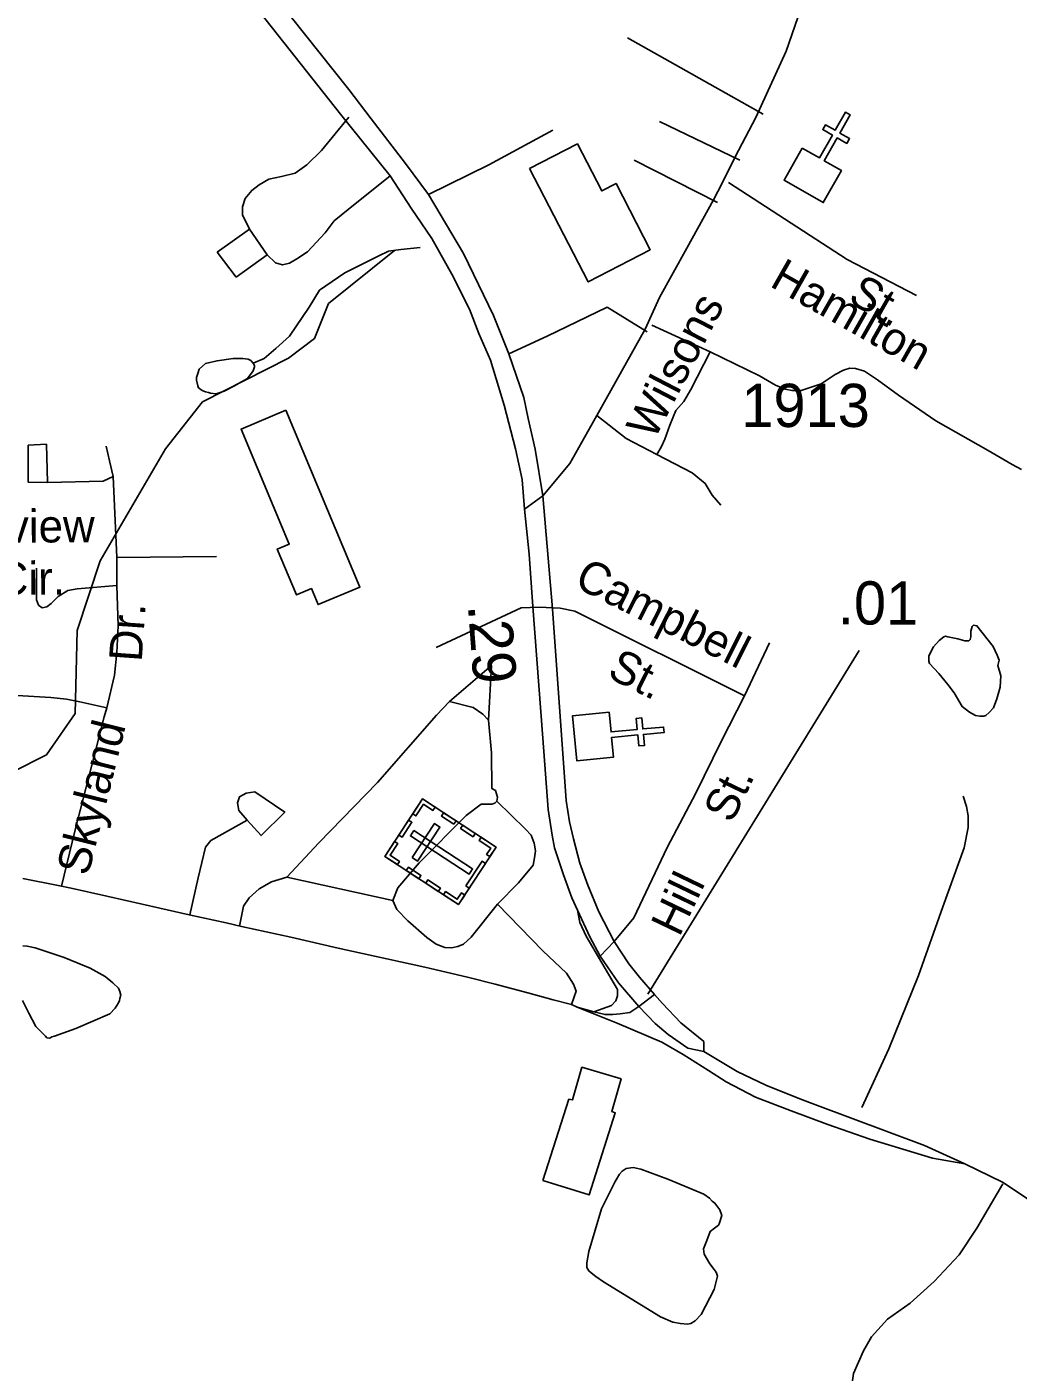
# Model space of a CAD drawing. Extents: x 2082433 to 2279600, y 546599 to 755198.
# Drawn here: x 2189316 to 2192184, y 642580 to 646472 of the extents above; entities that cross this region are included whole.
import ezdxf

# ---------------------------------------------------------------- set-up
doc = ezdxf.new("R2010")
doc.units = 0
for name, color, linetype in [('Exist Cultural Cemetery CELL', 7, 'Continuous'), ('Exist Cultural Church CELL', 7, 'Continuous'), ('Exist Cultural Manufacturing Building Footprint', 7, 'Continuous'), ('Exist Cultural Warehouse Building Footprint', 7, 'Continuous'), ('Exist Hydrographic Creek Single Shore', 7, 'Continuous'), ('Exist Hydrographic Misc Water Feature', 7, 'Continuous'), ('Exist Road Non-System Type 51', 7, 'Continuous'), ('Exist Road Non-System Type 51 Label', 7, 'Continuous'), ('Exist Road Primary NC Attributed', 7, 'Continuous'), ('Exist Road Primary NC Service Mileage Hundredths English Label', 7, 'Continuous'), ('Exist Road Primary US Attributed', 7, 'Continuous'), ('Exist Road Primary US Divided Attributed', 7, 'Continuous'), ('Exist Road Primary US Mileage Hundredths English Label', 7, 'Continuous'), ('Exist Road Primary US Ramp 1 Lane  Attributed', 7, 'Continuous'), ('Exist Road Primary US UnDivided 4 Lane Attributed', 7, 'Continuous'), ('Exist Road Secondary Type 51 Attributed', 7, 'Continuous'), ('Exist Road Secondary Type 51 Label', 7, 'Continuous'), ('Exist Road Secondary Type 51 Number Label', 7, 'Continuous')]:
    doc.layers.add(name, color=color, linetype=linetype)

msp = doc.modelspace()

# ---------------------------------------------------------------- linework, layer by layer
at = {"layer": 'Exist Cultural Cemetery CELL'}
for points in [[(2190351.5, 644071.6), (2190460.5, 644238.2), (2190673.6, 644098.7), (2190564.6, 643932.2)], [(2190496.8, 644214.5), (2190490.6, 644205), (2190463.7, 644222.6), (2190441.5, 644188.7), (2190432.2, 644194.8), (2190460.6, 644238.2)], [(2190551.7, 644164.9), (2190515.5, 644188.6), (2190521.7, 644198.2), (2190558, 644174.4)], [(2190392.1, 644133.5), (2190420.5, 644176.9), (2190430, 644170.7), (2190401.6, 644127.3)], [(2190430.8, 644068.5), (2190446.4, 644058.2), (2190510.9, 644156.8), (2190495.3, 644167)], [(2190606.9, 644128.8), (2190570.6, 644152.5), (2190576.9, 644162), (2190613.1, 644138.3)], [(2190387.8, 644047.9), (2190394, 644057.4), (2190367, 644075), (2190389.2, 644108.9), (2190379.9, 644115), (2190351.5, 644071.6)], [(2190435.7, 644146.8), (2190425.5, 644131.1), (2190595.2, 644020.1), (2190605.4, 644035.7)], [(2190655.4, 644071), (2190645.8, 644077.3), (2190657.9, 644095.7), (2190624.1, 644117.8), (2190630.2, 644127.2), (2190673.6, 644098.7)], [(2190449.8, 644007.2), (2190413.6, 644031), (2190419.8, 644040.5), (2190456, 644016.8)], [(2190586.4, 643986.5), (2190632.9, 644057.5), (2190642.4, 644051.3), (2190596, 643980.3)], [(2190506, 643970.4), (2190469.8, 643994.1), (2190476, 644003.7), (2190512.3, 643979.9)], [(2190582.6, 643959.9), (2190573, 643966.1), (2190561, 643947.7), (2190527.2, 643969.9), (2190521.1, 643960.6), (2190564.5, 643932.1)]]:
    msp.add_lwpolyline(points, close=True, dxfattribs=at)
at = {"layer": 'Exist Cultural Church CELL'}
for points in [[(2191559.2, 646120.5), (2191608.8, 646092.5), (2191646.4, 646158.7), (2191618.6, 646174.5), (2191626.5, 646188.4), (2191654.3, 646172.6), (2191684, 646224.8), (2191697.9, 646216.9), (2191668.2, 646164.6), (2191696.1, 646148.8), (2191688.2, 646134.9), (2191660.3, 646150.7), (2191622.7, 646084.5), (2191672.8, 646056), (2191620.2, 645963.4), (2191506.6, 646027.9)], [(2191000.9, 644488.6), (2191006.3, 644431.9), (2191082.1, 644439), (2191079.1, 644470.8), (2191095, 644472.3), (2191098, 644440.5), (2191157.9, 644446), (2191159.4, 644430.1), (2191099.5, 644424.5), (2191102.4, 644392.6), (2191086.5, 644391.2), (2191083.6, 644423), (2191007.8, 644416), (2191013, 644358.6), (2190907, 644348.7), (2190894.9, 644478.8)]]:
    msp.add_lwpolyline(points, close=True, dxfattribs=at)
at = {"layer": 'Exist Cultural Manufacturing Building Footprint'}
for points in [[(2190770.6, 646061.8), (2190940, 645733.9), (2191119.7, 645826.8), (2191020.5, 646018.9), (2190979.1, 645997.4), (2190908.9, 646133.2)], [(2190065.6, 645362.6), (2190279.5, 644851.1), (2190158.4, 644800.5), (2190139.1, 644846.5), (2190095.9, 644828.4), (2190040.5, 644960.8), (2190074.9, 644975.2), (2189935.7, 645308.2)]]:
    msp.add_lwpolyline(points, close=True, dxfattribs=at)
at = {"layer": 'Exist Cultural Warehouse Building Footprint'}
msp.add_lwpolyline([(2190808.5, 643134.1), (2190884.1, 643369.3), (2190894.6, 643367.2), (2190921.8, 643461.7), (2191035.2, 643428.1), (2191007.9, 643333.6), (2191018.4, 643329.4), (2190942.8, 643092.1)], close=True, dxfattribs=at)
at = {"layer": 'Exist Hydrographic Creek Single Shore'}
msp.add_lwpolyline([(2190379.8, 645824.8), (2190188.7, 645671.2), (2190147.7, 645570.3), (2190072.6, 645512.9), (2189823.7, 645386.6), (2189716.7, 645251.1), (2189527.6, 644927), (2189461.8, 644724.9), (2189455.6, 644485.6), (2189372.6, 644365.9), (2189273.7, 644315.5), (2189081.6, 644332.5), (2188847.6, 644445.4), (2188746.8, 644572.1), (2188636.6, 644794.1), (2188159.7, 645108.9), (2187966.7, 645316.2), (2187907.7, 645415.8), (2187898.7, 645524.2), (2187771.7, 645822), (2187710, 645875.5)], dxfattribs=at)
at = {"layer": 'Exist Hydrographic Misc Water Feature'}
for points in [[(2190453.7, 645833.5), (2190397.9, 645827.4), (2190361.8, 645823.1), (2190334.2, 645809), (2190236.1, 645760.2), (2190162.7, 645709.6), (2190133, 645661.3), (2190075.8, 645577.2), (2190036, 645541), (2190002.6, 645512.8), (2189970.4, 645498.6)], [(2189812.7, 645427.5), (2189810.9, 645433.4), (2189806.6, 645449.5), (2189806.8, 645457.2), (2189810.9, 645469.2), (2189814.6, 645481.6), (2189832.6, 645497.5), (2189866.2, 645505.8), (2189912.4, 645512.2), (2189940.5, 645512.4), (2189956.2, 645510.4), (2189964, 645506.4), (2189970.4, 645498.6)], [(2189970.4, 645498.6), (2189974.5, 645492.3), (2189974.3, 645488.6), (2189970.6, 645476.6), (2189954.6, 645454.3), (2189936.8, 645444.4), (2189914.8, 645432.3), (2189886.7, 645417.9), (2189863.4, 645409.7), (2189847.2, 645411.7), (2189841, 645413.5), (2189832.8, 645415.5), (2189823, 645419.4), (2189812.7, 645427.5)], [(2192054.8, 644741.2), (2192064.6, 644739.3), (2192111.3, 644679.5), (2192123, 644653.9), (2192129.4, 644639.9), (2192125.3, 644623.9), (2192133.9, 644593.8), (2192132.1, 644561.6), (2192122.2, 644527.9), (2192112.2, 644501.8), (2192100.5, 644487.7), (2192090.6, 644479.5), (2192084.5, 644477.6), (2192072.6, 644477.4), (2192060.5, 644479.2), (2192042.7, 644489.2), (2192022.4, 644505.3), (2191998.4, 644544.9), (2191980.1, 644568.8), (2191954.1, 644600.7), (2191927.6, 644630.3), (2191925.6, 644636.2), (2191925.6, 644644.3), (2191925.4, 644652.5), (2191939.3, 644678.4), (2191955.1, 644696.7), (2191969.2, 644706.7), (2191973.3, 644708.5), (2191980.9, 644706.6), (2192009, 644701.1), (2192029.3, 644695.2), (2192041.2, 644695), (2192045.3, 644699.3), (2192047, 644707.1), (2192046.8, 644723), (2192050.9, 644737.4), (2192054.8, 644741.2)], [(2189304.6, 643812.6), (2189316.5, 643812.4), (2189340.1, 643806.8), (2189424.3, 643779.5), (2189498.6, 643748), (2189542.7, 643724.3), (2189564.8, 643706.4), (2189580.8, 643690.6), (2189585.1, 643680.6), (2189587.4, 643670.5), (2189585.3, 643660.7), (2189583.5, 643654.5), (2189581, 643648.3), (2189571.2, 643632.4), (2189555.8, 643616.5), (2189457.8, 643573.7), (2189396.3, 643551.3), (2189388.3, 643549.4), (2189382.1, 643545.4), (2189374.1, 643547), (2189370.2, 643551.2), (2189341.7, 643579.1), (2189321.6, 643618.6), (2189303.4, 643654.6)], [(2191319.2, 643008.6), (2191316.8, 643004.9), (2191305.3, 642996.5), (2191293, 642986.6), (2191283.6, 642960.5), (2191273.5, 642936.5), (2191275.6, 642920.7), (2191291.8, 642892.7), (2191304.1, 642876.7), (2191309.8, 642868.9), (2191314.3, 642856.9), (2191304.1, 642818.7), (2191266.5, 642746.5), (2191249.1, 642728.4), (2191237.2, 642720.5), (2191227, 642718.4), (2191206.9, 642720.2), (2191184.9, 642723.9), (2191149, 642739.9), (2190984.4, 642840.6), (2190962.2, 642856.5), (2190948.1, 642866.4), (2190941.9, 642872.2), (2190936, 642882), (2190936.2, 642896.2), (2190941.9, 642928.1), (2190978.6, 643052.4), (2191018.2, 643130.7), (2191030.3, 643152.8), (2191038.1, 643161), (2191050, 643168.9), (2191069.9, 643171.2), (2191092.2, 643167), (2191170.2, 643137.8), (2191274.3, 643094.5), (2191290.7, 643082.7), (2191298.7, 643074.6), (2191306.5, 643068.6), (2191312.5, 643060.8), (2191320.7, 643049), (2191327, 643033), (2191319.2, 643008.6)]]:
    msp.add_lwpolyline(points, dxfattribs=at)
at = {"layer": 'Exist Road Non-System Type 51'}
for p, q in [((2191445.9, 646219.2), (2191054.1, 646439.8)), ((2191378.2, 646085.9), (2191146.1, 646198.1)), ((2191314, 645964.1), (2191073.2, 646085.9)), ((2189866.6, 645820.2), (2189959.7, 645886.4)), ((2189959.7, 645886.4), (2190011.4, 645812.5)), ((2189921.3, 645747.3), (2189866.6, 645820.2)), ((2190011.4, 645812.5), (2189921.3, 645747.3)), ((2190994.6, 645661), (2191110.6, 645589.1)), ((2191123.6, 645609.2), (2191292.4, 645531.5)), ((2189373.1, 645264.9), (2189319.4, 645262)), ((2189319.4, 645262), (2189319.4, 645154.6)), ((2189376, 645153.6), (2189373.1, 645264.9)), ((2189576, 644936.8), (2189565.9, 645170.9)), ((2189319.4, 645154.6), (2189376, 645153.6)), ((2189576, 644936.8), (2189864.7, 644939.7)), ((2190858.9, 644790.1), (2190798.4, 644793)), ((2191392.6, 644535.9), (2191464.1, 644689.4)), ((2190538.4, 644519.7), (2190659.8, 644624.1)), ((2190651.3, 644465.5), (2190659.8, 644624.1)), ((2190068.5, 644011.2), (2190374.5, 643944.1)), ((2191015.2, 643825.8), (2190974.9, 643782.6))]:
    msp.add_line(p, q, dxfattribs=at)
for points in [[(2190247.4, 646210.6), (2190168.3, 646113.7), (2190126.1, 646072.5), (2190092.5, 646048.5), (2190052.2, 646038.9), (2190015.8, 646031.2), (2189987.9, 646014.9), (2189966.8, 645998.6), (2189947.7, 645975.6), (2189940, 645951.6), (2189940, 645927.6), (2189959.7, 645886.4)], [(2190478.3, 645987.2), (2190652.2, 646072.5), (2190837.3, 646173.2)], [(2190011.4, 645812.5), (2190035.4, 645789.5), (2190055.6, 645783.8), (2190075.7, 645788.6), (2190096.8, 645801), (2190127.5, 645821.2), (2190179.3, 645875.8), (2190205.2, 645910.4), (2190245.5, 645943.9), (2190367.5, 646040.9)], [(2191345.6, 646021.6), (2191689.5, 645799.1), (2191890, 645694.6)], [(2190710, 645526.3), (2190821, 645576.6), (2190994.6, 645661)], [(2191292.4, 645531.5), (2191237.3, 645423.1), (2191216.2, 645387.6), (2191193.1, 645361.7), (2191175.9, 645319.5), (2191161.5, 645279.3), (2191150.9, 645256.2), (2191138.5, 645234.2)], [(2191292.4, 645531.5), (2191435.8, 645462.5), (2191481.8, 645435.6), (2191509.7, 645424.1), (2191529.8, 645419.3), (2191555.7, 645420.2), (2191579.7, 645427), (2191614.2, 645439.4), (2191654.5, 645466.3), (2191678.5, 645478.8), (2191696.7, 645484.5), (2191713, 645483.6), (2191739.4, 645475.9), (2191776.8, 645450.9), (2191838.2, 645405.9), (2191945.6, 645332), (2192096.7, 645245.7), (2192166.7, 645205.4), (2192193.5, 645191)], [(2191138.5, 645234.2), (2191050.2, 645281.2), (2190965.1, 645347.5)], [(2189565.9, 645170.9), (2189555.4, 645215.9), (2189545.8, 645259.1)], [(2191138.5, 645234.2), (2191240.6, 645181.4), (2191278, 645150.7), (2191298.2, 645117.2), (2191324.1, 645088.4)], [(2189565.9, 645170.9), (2189537.1, 645157.4), (2189376, 645153.6)], [(2189576.7, 644855.2), (2189576.5, 644863.9), (2189576, 644936.8)], [(2189576.7, 644855.2), (2189461.8, 644845.7), (2189434, 644840.9), (2189406.2, 644823.7), (2189386.1, 644803.5), (2189373.6, 644793.9), (2189360.2, 644791), (2189349.6, 644798.7), (2189343.9, 644814.1), (2189343.9, 644906.1)], [(2189547.2, 644501.4), (2189569.3, 644596.3), (2189576.5, 644661.6), (2189579.8, 644739.2), (2189576.7, 644855.2)], [(2190798.4, 644793), (2190745.7, 644791), (2190499.7, 644675.9)], [(2190858.9, 644790.1), (2190901.1, 644781.4), (2191392.6, 644535.9)], [(2189547.2, 644501.4), (2189469.5, 644518.6), (2189430.2, 644526.3), (2189385.1, 644531.1), (2189288.2, 644536.9)], [(2189415.7, 643985.5), (2189454.7, 644144.6), (2189504.1, 644335.4), (2189540, 644475.5), (2189547.2, 644501.4)], [(2190068.5, 644011.2), (2190160.6, 644111), (2190330.8, 644285.6), (2190500.6, 644480.7), (2190538.4, 644519.7)], [(2190538.4, 644519.7), (2190607.6, 644502.5), (2190635.3, 644483.6), (2190651.3, 644465.5)], [(2191015.2, 643825.8), (2191071.8, 643894.2), (2191168.7, 644097.6), (2191251.6, 644254.9), (2191325, 644404.5), (2191392.6, 644535.9)], [(2190651.3, 644465.5), (2190659.9, 644371.5), (2190661.6, 644267.8), (2190671.6, 644262), (2190677.1, 644243.1), (2190675.6, 644231.3)], [(2190374.5, 643944.1), (2190388.9, 643980.5), (2190451.2, 644053.4), (2190586.9, 644189.6), (2190630.1, 644223.2), (2190660.9, 644222.5), (2190670.2, 644225.9), (2190675.6, 644231.3)], [(2190675.6, 644231.3), (2190758.7, 644150.7), (2190774.5, 644133.1), (2190784.1, 644110), (2190787.1, 644087.8), (2190785, 644067.2), (2190780.8, 644046.2), (2190738.8, 643995.4), (2190677.5, 643933.3)], [(2191731.4, 643345.4), (2191810, 643514.5), (2191895.2, 643727.2), (2191965.8, 643925.4), (2192028.1, 644096.9), (2192039.6, 644154.9), (2192039.6, 644188.8), (2192034.7, 644216.6), (2192025.1, 644245.6)], [(2189787.3, 643902.3), (2189811.9, 644009.3), (2189832.6, 644098.5), (2189847.9, 644117.7), (2189953.4, 644176.2)], [(2189931.3, 643869.9), (2189942.9, 643927.8), (2189959.2, 643951.8), (2189987.9, 643977.7), (2190023.4, 643997.8), (2190068.5, 644011.2)], [(2190677.5, 643933.3), (2190601.8, 643837.6), (2190578.8, 643817.5), (2190562.5, 643810.8), (2190544.3, 643806.9), (2190525.1, 643807.9), (2190500.1, 643817.5), (2190473.3, 643836.7), (2190418.6, 643885.6), (2190386, 643918.2), (2190374.5, 643944.1)], [(2190677.5, 643933.3), (2190809.1, 643798.4), (2190876.9, 643734.3), (2190897.9, 643702.4), (2190905.4, 643681.4), (2190891.2, 643643.6)], [(2192139.2, 643124.2), (2192064.3, 642996.2), (2192013.6, 642918.8), (2191941.1, 642841.5), (2191871, 642778.7), (2191805.7, 642732.8), (2191759.8, 642682), (2191736.9, 642640.9), (2191707.9, 642575.7), (2191700.6, 642527.3), (2191683.7, 642479)]]:
    msp.add_lwpolyline(points, dxfattribs=at)
msp.add_lwpolyline([(2189953.4, 644176.2), (2189993.7, 644132.1), (2190061.8, 644200.2), (2189975.5, 644258.7), (2189950.5, 644254.9), (2189931.4, 644244.3), (2189925.6, 644227.1), (2189929.4, 644205)], close=True, dxfattribs=at)
at = {"layer": 'Exist Road Primary NC Attributed'}
for points in [[(2189304.1, 644007.4), (2189406.6, 643987.2), (2189444, 643980.2), (2189547, 643956.8), (2189700.5, 643922.2), (2189785.2, 643902.7), (2189892.3, 643879.4), (2189937.1, 643868.5), (2190080.1, 643837.7), (2190216.9, 643806.4), (2190467.2, 643751.2), (2190590.9, 643722.1), (2190670.6, 643701.8), (2190765.8, 643676.9), (2190838.7, 643656.5), (2190891.2, 643643.6), (2190908.2, 643635.5)], [(2191086.1, 643637), (2191132.2, 643671.7)], [(2190908.2, 643635.5), (2190956, 643622.2), (2190988.7, 643614.3), (2191011.7, 643613.9), (2191032.3, 643615.9), (2191060.4, 643619.7), (2191086.1, 643637)]]:
    msp.add_lwpolyline(points, dxfattribs=at)
at = {"layer": 'Exist Road Primary NC Service Mileage Hundredths English Label'}
msp.add_line((2191112.6, 643673.4), (2191723.8, 644667.5), dxfattribs=at)
at = {"layer": 'Exist Road Primary US Attributed'}
msp.add_lwpolyline([(2191132.2, 643671.7), (2191088.8, 643721.9), (2191057.4, 643761.2), (2191015.2, 643825.8), (2190971.1, 643911), (2190938.6, 643988.7), (2190915.5, 644052.1), (2190897.1, 644122.6), (2190886.1, 644171.3), (2190876.7, 644233.6), (2190836.9, 644788), (2190809.1, 645114.9)], dxfattribs=at)
at = {"layer": 'Exist Road Primary US Divided Attributed'}
for points in [[(2190809.1, 645114.9), (2190786.9, 645249.7), (2190766.3, 645339.1), (2190753.7, 645399.5), (2190710, 645526.3), (2190666, 645636.3), (2190579.5, 645815.9), (2190478.3, 645987.2), (2190411.2, 646077), (2190311.7, 646205.5), (2190247.9, 646290.3), (2190077.9, 646503.5), (2189963.7, 646653.8), (2189768.5, 646904), (2189576.7, 647153.3), (2189169.5, 647675.5)], [(2189120.8, 647638.6), (2189532.2, 647109.7), (2189699.7, 646888), (2189910, 646616.9), (2190223.5, 646218.9), (2190367.5, 646040.9), (2190428, 645947.7), (2190487.6, 645859.6), (2190545.1, 645756.3), (2190596.3, 645654.7), (2190624, 645585.1), (2190657.2, 645507.8), (2190696.6, 645376.9), (2190729.4, 645251.4), (2190748.7, 645162.4), (2190756, 645076.3)], [(2190756, 645076.3), (2190769.2, 644946.6), (2190779.9, 644795.1), (2190808.9, 644414.3), (2190824.2, 644207), (2190836, 644133.1), (2190842.5, 644097), (2190868.5, 644018.5), (2190893.1, 643952.2), (2190908.6, 643915.7), (2190944.7, 643839.3), (2190974.9, 643782.6), (2191027.7, 643705.5), (2191086.1, 643637)], [(2191274.8, 643506.8), (2191274.2, 643535.8), (2191208.3, 643590.3), (2191155, 643646.6), (2191132.2, 643671.7)], [(2191086.1, 643637), (2191133.6, 643588.6), (2191171.8, 643556.7), (2191228, 643516.5), (2191274.8, 643506.8)]]:
    msp.add_lwpolyline(points, dxfattribs=at)
at = {"layer": 'Exist Road Primary US Ramp 1 Lane  Attributed'}
for points in [[(2190908.6, 643915.7), (2190916.2, 643880.4), (2190933.8, 643840.9), (2191024.5, 643686.5), (2191024.5, 643668), (2191020.3, 643653.7), (2191007.7, 643640.3), (2190956, 643622.2)], [(2190908.2, 643635.5), (2191024, 643589), (2191153.1, 643534.5), (2191214.4, 643498.4), (2191288.3, 643452.2), (2191339.5, 643419.5), (2191423.9, 643375), (2191527.1, 643335.5), (2191633.7, 643296.1), (2191755.1, 643253.3), (2191936, 643198.7), (2192030, 643182.7)]]:
    msp.add_lwpolyline(points, dxfattribs=at)
at = {"layer": 'Exist Road Primary US UnDivided 4 Lane Attributed'}
msp.add_lwpolyline([(2193501.7, 642187), (2193264.1, 642305.4), (2193157.1, 642359.2), (2193043.7, 642418.8), (2192958.1, 642471.7), (2192870, 642532.1), (2192666.4, 642697.5), (2192493.4, 642852), (2192363.7, 642962.8), (2192273.9, 643035.8), (2192201.7, 643087.9), (2192138.3, 643129), (2192030, 643182.7), (2191912.5, 643235.6), (2191595.5, 643354), (2191552.3, 643370), (2191454.1, 643409.4), (2191371, 643448.9), (2191274.8, 643506.8)], dxfattribs=at)
at = {"layer": 'Exist Road Secondary Type 51 Attributed'}
for points in [[(2191563.4, 646549.7), (2191512.6, 646401.1), (2191425.3, 646209.7), (2191364.9, 646095.5), (2191327.9, 646019.9), (2191302.8, 645971.3), (2191225.5, 645831.9), (2191146.6, 645689.2), (2191104.6, 645596.8), (2190965.1, 645347.5), (2190886.6, 645209), (2190809.1, 645114.9)], [(2190809.1, 645114.9), (2190756, 645076.3)]]:
    msp.add_lwpolyline(points, dxfattribs=at)

# ---------------------------------------------------------------- texts
at = {"layer": 'Exist Road Non-System Type 51 Label'}
for s, rotation, p in [('Hamilton', 330.4007, (2191461.9, 645723.1)), ('St.', 330.4007, (2191687.8, 645677.7)), ('Pineview', 0.4231, (2189004.2, 644977.3)), ('Cir.', 0.4231, (2189228.9, 644828)), ('Campbell', 333.305, (2190895.7, 644854)), ('Dr.', 86.0289, (2189648.1, 644633.3)), ('St.', 333.305, (2190991.3, 644592.1)), ('Skyland', 75.9667, (2189493, 644012.1)), ('St.', 64.2576, (2191355.5, 644164.6)), ('Hill', 64.2647, (2191203.6, 643836.2))]:
    msp.add_text(s, height=95, rotation=rotation, dxfattribs=at).set_placement(p)
at = {"layer": 'Exist Road Primary NC Service Mileage Hundredths English Label'}
msp.add_text('.01', height=125, rotation=359.7529, dxfattribs=at).set_placement((2191662.1, 644743))
at = {"layer": 'Exist Road Primary US Mileage Hundredths English Label'}
msp.add_text('.29', height=125, rotation=274.3504, dxfattribs=at).set_placement((2190591.6, 644798.8))
at = {"layer": 'Exist Road Secondary Type 51 Label'}
msp.add_text('Wilsons', height=95, rotation=62.5487, dxfattribs=at).set_placement((2191130.8, 645273.5))
at = {"layer": 'Exist Road Secondary Type 51 Number Label'}
msp.add_text('1913', height=125, dxfattribs=at).set_placement((2191382.9, 645314.2))

doc.saveas('drawing.dxf')
